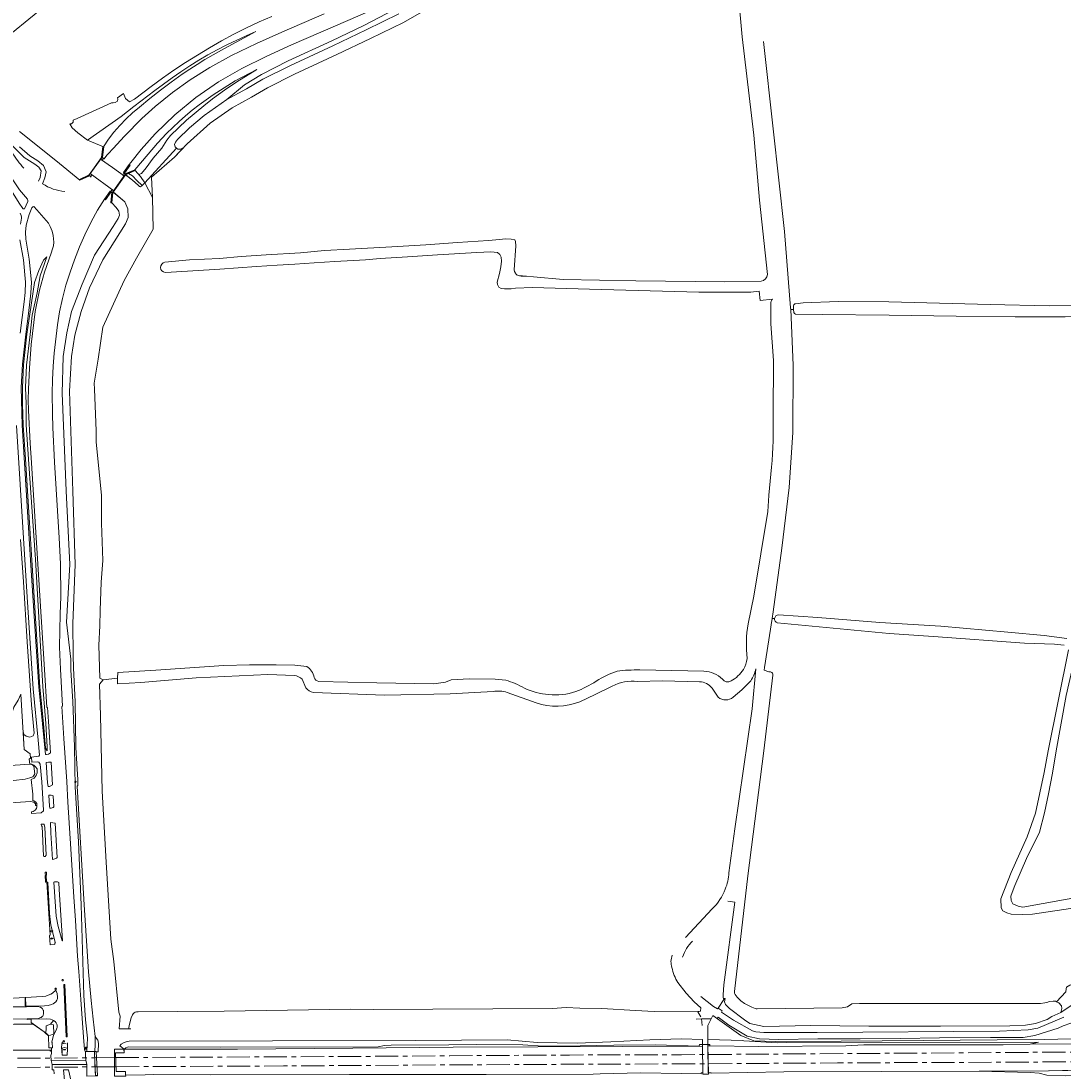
# Model space of a CAD drawing. Header units: metres. Extents: x 209813 to 223847, y 571801 to 587119.
# Tile 574 of 656: x 216730 to 217179, y 585862 to 586315. Entities that reach past the tile are written whole.
import ezdxf
from ezdxf.enums import TextEntityAlignment as Align

# ---------------------------------------------------------------- set-up
doc = ezdxf.new("R2010")
doc.units = ezdxf.units.M
doc.linetypes.add('AM-AS', pattern=[16, 10, -2, 2, -2])
doc.linetypes.add('IE-TERREINAFSCHEIDING', pattern=[10, 8, -2])
for name, color, linetype, lineweight in [('B-RO-AM-AS_SPOOR-G', 8, 'AM-AS', 0), ('B-RO-BV-LEUNING-G', 8, 'BV-LEUNING', 0), ('B-RO-GK-BESCHOEIING-G', 8, 'GK-BESCHOEIING', 0), ('B-RO-GK-BESCHOEIING_DAMWAND-G', 8, 'GK-BESCHOEIING', 0), ('B-RO-GR-BEPLANTING_CULTUUR_BOSPLANTSOEN-GV', 8, 'Continuous', 0), ('B-RO-GR-BEPLANTING_CULTUUR_HEESTERS-GV', 8, 'Continuous', 0), ('B-RO-GR-BEPLANTING_CULTUUR_VASTE PLANTENVAK-GV', 8, 'Continuous', 0), ('B-RO-GR-GRAS-GV', 8, 'Continuous', 0), ('B-RO-GW-TALUD_KRUIN-G', 8, 'Continuous', 0), ('B-RO-IE-MEUBILAIR_WEGMEUBILAIR-S', 8, 'Continuous', 0), ('B-RO-IE-TERREINAFSCHEIDING-G', 8, 'IE-TERREINAFSCHEIDING', 0), ('B-RO-KL-BRANDSTOF_LOCATIEPAAL-S', 8, 'Continuous', 0), ('B-RO-KL-WATER_BRANDLEIDING_PUT-S', 8, 'Continuous', 0), ('B-RO-KL-WATER_PUT-S', 8, 'Continuous', 0), ('B-RO-KW-KUNSTWERK_DEK-GV', 8, 'Continuous', 0), ('B-RO-KW-KUNSTWERK_DUIKER-GV', 8, 'Continuous', 0), ('B-RO-KW-KUNSTWERK_LANDHOOFD-GV', 8, 'Continuous', 0), ('B-RO-OG-TERREIN_CULTUURSCHEIDING-GV', 8, 'Continuous', 0), ('B-RO-OG-WEG-GV', 8, 'Continuous', 0), ('B-RO-VH-VERHARDING_HALFVERHARDING-GV', 8, 'Continuous', 0), ('B-RO-VH-VERHARDING_OPEN-GV', 8, 'Continuous', 0), ('B-RO-VH-VERHARDING_STRAATBAKSTEEN-GV', 8, 'Continuous', 0), ('B-RO-VH-VERHARDING_TEGEL-GV', 8, 'Continuous', 0), ('B-RO-VW-VERKEERSTEKEN_BORD-S', 8, 'Continuous', 0), ('B-RO-VW-VRI-S', 8, 'Continuous', 0)]:
    doc.layers.add(name, color=color, linetype=linetype, lineweight=lineweight)
doc.styles.add('NLCS-ISO', font='txt')
doc.styles.add('NLCS-ISO-ANNOTATIVE-T18', font='txt', dxfattribs={"height": 1.8})
doc.linetypes.add('BV-LEUNING', pattern='A,1,[69,NLCS.shx,S=0.2,R=0,X=0,Y=0],1', length=2)
doc.linetypes.add('GK-BESCHOEIING', pattern='A,30,-5,[1,NLCS.shx,S=1,R=0,X=0,Y=0],-5', length=40)

# ---------------------------------------------------------------- blocks, each defined once
blk = doc.blocks.new('SIE-WATER_VERKLIKKER_TRANSPORTLEIDING-SO')
at = {"color": 0, "linetype": 'ByBlock', "lineweight": 18}
blk.add_circle((0, 0), 1.5, dxfattribs=at)
at = {"color": 0, "linetype": 'ByBlock', "lineweight": 18, "style": 'NLCS-ISO'}
blk.add_text('vt', height=1.5, dxfattribs=at).set_placement((0, 0), align=Align.MIDDLE_CENTER)
blk = doc.blocks.new('SAL-VERWIJZING_SYMBOOL-SO')
at = {"color": 0, "linetype": 'ByBlock', "lineweight": -2}
blk.add_circle((0, 0), 0.9, dxfattribs=at)
at = {"color": 0, "linetype": 'ByBlock', "lineweight": -2, "style": 'NLCS-ISO-ANNOTATIVE-T18'}
blk.add_attdef('SYMBOOL', (2.5, -2.5), '', height=1.8, dxfattribs=at)
blk = doc.blocks.new('SKL-VRI_PAAL-SO')
at = {"lineweight": 18}
blk.add_circle((0, 0), 1.59, dxfattribs=at)
at = {"lineweight": 18, "style": 'NLCS-ISO'}
blk.add_text('vri', height=1.8, dxfattribs=at).set_placement((-0.1, 0.1), align=Align.MIDDLE_CENTER)
blk = doc.blocks.new('SKL-WATER_WATERLEIDINGPUT-SO')
at = {"color": 0, "linetype": 'ByBlock', "lineweight": 18}
blk.add_ellipse((0, 0), major_axis=(2.5, 0), ratio=0.54, dxfattribs=at)
at = {"color": 0, "linetype": 'ByBlock', "lineweight": 18, "style": 'NLCS-ISO'}
blk.add_text('wl', height=1.5, dxfattribs=at).set_placement((0, 0), align=Align.MIDDLE_CENTER)
blk = doc.blocks.new('SKL-WATER_BRANDKRAAN_BRANDPUT-SO')
at = {"color": 0, "linetype": 'ByBlock', "lineweight": 18}
blk.add_ellipse((0, 0), major_axis=(2.5, 0), ratio=0.54, dxfattribs=at)
at = {"color": 0, "linetype": 'ByBlock', "lineweight": 18, "style": 'NLCS-ISO'}
blk.add_text('bk', height=1.5, dxfattribs=at).set_placement((0.2, 0), align=Align.MIDDLE_CENTER)
blk = doc.blocks.new('SIE-WEG_SLAGBOOM-SO')
at = {"linetype": 'ByBlock', "lineweight": 18}
h = blk.add_hatch(color=0, dxfattribs=at)
h.dxf.hatch_style = 1
h.paths.add_polyline_path([(0, 0.5), (-1, 0.5), (-2, -0.5), (-1, -0.5)])
h.paths.add_polyline_path([(2, 0.5), (1, 0.5), (0, -0.5), (1, -0.5)])
at = {"color": 0, "linetype": 'ByBlock', "lineweight": 18}
blk.add_lwpolyline([(-2, 0.5), (2, 0.5), (2, -0.5), (-2, -0.5)], close=True, dxfattribs=at)
for points in [[(-2, -0.5), (-1, 0.5)], [(-1, -0.5), (0, 0.5)], [(0, -0.5), (1, 0.5)], [(1, -0.5), (2, 0.5)]]:
    blk.add_lwpolyline(points, dxfattribs=at)

msp = doc.modelspace()

# ---------------------------------------------------------------- linework, layer by layer
at = {"layer": 'B-RO-AM-AS_SPOOR-G', "flags": 128}
for points in [[(216770.376, 585867.537), (216883.604, 585868.106), (216914.657, 585868.374), (216966.35, 585868.653), (217014.634, 585868.812), (217317.912, 585870.838), (217516.209, 585871.815), (217569.549, 585872.158), (217642.236, 585872.443), (217772.55, 585873.27), (217896.015, 585873.684), (217953.999, 585874.044), (217996.324, 585874.191), (218110.415, 585875.066), (218143.556, 585875.109), (218203.928, 585875.474), (218245.616, 585875.04)], [(216770.527, 585863.604), (216842.934, 585863.961), (216948.448, 585864.603), (217014.742, 585864.824), (217082.013, 585865.258), (217163.018, 585865.61), (217367.238, 585866.848), (217615.018, 585868.159), (217716.5, 585868.871), (217812.514, 585869.356), (217852.87, 585869.406), (218086.482, 585870.648), (218127.044, 585870.905), (218177.166, 585871.412), (218211.158, 585872.052), (218245.712, 585873.254)], [(213304.048, 585848.332), (213310.981, 585848.37), (213413.081, 585849.117), (213518.575, 585849.635), (213615.021, 585850.01), (213740.279, 585850.819), (213960.079, 585851.998), (214010.98, 585852.193), (214210.941, 585853.522), (214414.327, 585854.443), (214610.856, 585855.734), (214697.236, 585856.125), (214772.532, 585856.619), (214926.514, 585857.284), (215011.75, 585857.888), (215397.634, 585860.164), (215803.555, 585862.346), (215902.476, 585862.758), (216119.608, 585864.071), (216159.519, 585864.182), (216286.886, 585865.197), (216687.331, 585867.023), (216761.329, 585867.481)], [(216761.329, 585867.481), (216770.376, 585867.537)], [(213304.075, 585844.307), (213638.605, 585846.143), (213757.034, 585846.925), (213903.907, 585847.779), (213965.765, 585848.014), (214124.022, 585848.893), (214171.521, 585849.069), (214280.756, 585849.714), (214367.487, 585850.116), (214425.824, 585850.6), (214610.37, 585851.597), (214750.18, 585852.482), (215093.525, 585854.385), (215214.408, 585854.901), (215322.886, 585855.505), (215600.987, 585857.132), (216166.326, 585860.25), (216250.869, 585860.882), (216575.959, 585862.509), (216649.075, 585862.766), (216761.488, 585863.541)], [(216761.488, 585863.541), (216770.527, 585863.604)]]:
    msp.add_lwpolyline(points, dxfattribs=at)
at = {"layer": 'B-RO-BV-LEUNING-G', "flags": 128}
for points in [[(216754.943, 586246.483), (216758.798, 586248.172), (216764.566, 586256.185), (216765.007, 586260.385)], [(216778.595, 586250.483), (216774.707, 586248.869), (216769.218, 586241.149), (216768.978, 586240.848), (216768.527, 586236.669)]]:
    msp.add_lwpolyline(points, dxfattribs=at)
at = {"layer": 'B-RO-GK-BESCHOEIING-G', "flags": 128}
for points in [[(217021.707, 585887.259), (217022.817, 585887.615)], [(217022.953, 585885.198), (217021.707, 585887.259)]]:
    msp.add_lwpolyline(points, dxfattribs=at)
at = {"layer": 'B-RO-GK-BESCHOEIING_DAMWAND-G', "flags": 128}
for points in [[(216780.646, 586243.436), (216780.12, 586244.057), (216777.752, 586246.273), (216774.643, 586248.517)], [(216769.283, 586241.116), (216774.334, 586236.895), (216775.712, 586233.855), (216775.777, 586230.042), (216774.679, 586227.353), (216764.824, 586211.795), (216759.134, 586199.716), (216755.501, 586189.557), (216752.845, 586179.332), (216751.416, 586170.053), (216750.447, 586155.112), (216751.904, 586111.991), (216752.939, 586080.297), (216751.909, 586054.927), (216752.099, 586041.119)], [(216761.428, 585870.248), (216761.632, 585873.271)], [(216762.551, 585875.172), (216762.71, 585875.236), (216763.008, 585873.656), (216762.884, 585870.102), (216762.005, 585870.084)]]:
    msp.add_lwpolyline(points, dxfattribs=at)
at = {"layer": 'B-RO-GR-BEPLANTING_CULTUUR_BOSPLANTSOEN-GV', "flags": 128}
for points in [[(216720.602, 586008.289), (216719.303, 586005.978), (216718.666, 586003.037), (216718.617, 585999.753), (216720.087, 585994.949), (216720.741, 585993.319), (216733.316, 585994.156), (216733.063, 585996.301), (216733.609, 585996.725), (216733.582, 585998.688), (216730.984, 586000.51), (216729.499, 586024.438), (216728.271, 586021.837), (216726.526, 586018.796), (216725.709, 586016.606), (216723.585, 586012.454)], [(216662.803, 585883.497), (216662.831, 585881.671), (216734.875, 585882.033)], [(216734.875, 585882.033), (216733.98, 585882.68), (216733.922, 585884.105), (216732.227, 585884.036), (216732.218, 585884.261), (216663.299, 585884.005)]]:
    msp.add_lwpolyline(points, dxfattribs=at)
msp.add_lwpolyline([(216742.221, 585882.042), (216740.444, 585881.23), (216740.443, 585879.352), (216740.178, 585878.353), (216741.518, 585876.922), (216743.741, 585877.777), (216743.532, 585881.662)], close=True, dxfattribs=at)
at = {"layer": 'B-RO-GR-BEPLANTING_CULTUUR_HEESTERS-GV', "flags": 128}
for points in [[(216744.662, 585896.688), (216743.109, 585895.347), (216742.471, 585894.954), (216741.218, 585894.43), (216740.229, 585894.112), (216738.635, 585893.89), (216731.54, 585893.523), (216731.612, 585890.022)], [(216731.913, 585889.712), (216739.705, 585889.851), (216741.237, 585890.103), (216742.708, 585890.494), (216743.413, 585890.795), (216744.053, 585891.17), (216744.617, 585891.667), (216745.013, 585892.272), (216745.268, 585892.976), (216745.317, 585893.679), (216745.139, 585895.193), (216744.662, 585896.688)]]:
    msp.add_lwpolyline(points, dxfattribs=at)
at = {"layer": 'B-RO-GR-BEPLANTING_CULTUUR_HEESTERS-GV'}
msp.add_lwpolyline([(216731.612, 585890.022, 0.3911497), (216731.913, 585889.712)], format="xyb", dxfattribs=at)
at = {"layer": 'B-RO-GR-BEPLANTING_CULTUUR_VASTE PLANTENVAK-GV', "flags": 128}
msp.add_lwpolyline([(216740.178, 585878.353), (216740.03, 585878.214), (216741.41, 585876.943), (216741.552, 585871.831), (216743.102, 585871.726), (216743.047, 585874.123), (216742.826, 585874.166), (216743.256, 585876.081), (216743.579, 585877.108), (216744.837, 585879.792), (216745.022, 585880.193), (216745.103, 585880.483), (216745.179, 585881.244), (216745.139, 585881.582), (216745.071, 585881.937), (216744.758, 585882.603), (216744.28, 585883.159), (216743.647, 585883.534), (216742.221, 585882.042), (216743.532, 585881.662), (216743.741, 585877.777), (216741.518, 585876.922)], close=True, dxfattribs=at)
at = {"layer": 'B-RO-GR-GRAS-GV', "flags": 128}
for points in [[(217051.801, 586205.538), (217048.26, 586237.644), (217045.878, 586265.655), (217040.88, 586308.062), (217037.312, 586347.43), (217036.242, 586362.114), (217034.958, 586364.306), (217034.871, 586368.705)], [(216912.255, 586324.451), (216894.687, 586314.278), (216880.408, 586307.297), (216865.912, 586300.376), (216847.636, 586291.886), (216835.917, 586286.088), (216829.009, 586281.959), (216820.644, 586277.358), (216811.188, 586270.746), (216801.236, 586261.834), (216795.762, 586256.084), (216785.945, 586247.467), (216786.339, 586238.79), (216786.541, 586225.044), (216779.462, 586212.557), (216774.134, 586202.94), (216764.845, 586182.71), (216762.855, 586168.902), (216761.145, 586158.644)], [(217050.048, 586306.015), (217054.191, 586268.419), (217059.151, 586224.102), (217061.751, 586191.181), (217061.791, 586190.331), (217063.062, 586190.424), (217062.996, 586192.156)], [(216791.658, 586210.768), (216802.23, 586211.769), (216815.228, 586212.439), (216824.589, 586213.221), (216835.382, 586213.916), (216850.222, 586214.846), (216860.612, 586215.788), (216871.305, 586216.432), (216889.644, 586217.443), (216904.347, 586218.334), (216917.939, 586219.255), (216931.28, 586220.224), (216934.453, 586220.414), (216938.794, 586220.83), (216941.202, 586220.752), (216942.777, 586220.414), (216943.027, 586219.741), (216943.144, 586217.896), (216942.458, 586207.451)], [(217053.864, 586194.797), (217048.65, 586194.287), (217048.229, 586198.285), (217044.623, 586197.931), (217022.081, 586197.858), (216974.894, 586199.146), (216950.345, 586199.852), (216943.068, 586199.613), (216941.204, 586199.379), (216938.315, 586199.333), (216936.872, 586199.433), (216935.829, 586200.099), (216935.197, 586201.165), (216935.108, 586202.153), (216936.158, 586205.887), (216936.721, 586208.84), (216936.901, 586211.293), (216936.843, 586212.925), (216936.241, 586214.13), (216935.192, 586214.966), (216932.424, 586215.331), (216926.377, 586214.977), (216909.336, 586213.975), (216896.331, 586213.099), (216884.589, 586212.345), (216878.294, 586211.89), (216865.003, 586211.073), (216856.109, 586210.545), (216847.815, 586210.022), (216840.07, 586209.554), (216831.226, 586208.976), (216815.358, 586207.831), (216794.447, 586206.525), (216791.847, 586206.399)], [(216942.848, 586206.197), (216943.245, 586205.672), (216943.741, 586205.24)], [(216945.388, 586204.778), (216947.717, 586204.76), (216950.793, 586204.55), (216963.633, 586203.315), (216994.96, 586202.826), (217033.32, 586202.399), (217049.013, 586202.647)], [(217054.204, 586144.954), (217054.305, 586168.346), (217053.249, 586184.26), (217053.235, 586193.569)], [(217063.933, 586192.904), (217067.132, 586193.244), (217082.245, 586193.866), (217104.138, 586193.673), (217147.878, 586192.568), (217173.358, 586191.999), (217203.234, 586192.114), (217218.116, 586191.669)], [(217061.791, 586190.331), (217062.923, 586166.314), (217062.696, 586137.321), (217061.115, 586113.578), (217057.993, 586087.398), (217054.18, 586059.936), (217053.742, 586057.089)], [(217063.111, 586189.146), (217063.062, 586190.424)], [(217218.791, 586187.992), (217212.223, 586187.521), (217200.574, 586187.317), (217180.238, 586187.182), (217158.656, 586187.286), (217133.258, 586187.584), (217104.231, 586187.976), (217075.351, 586188.161), (217063.844, 586188.425)], [(216761.145, 586158.644), (216761.214, 586156.011), (216762.005, 586138.042), (216762.067, 586133.233), (216764.316, 586110.082), (216764.369, 586098.163), (216764.845, 586082.036), (216764.182, 586072.65), (216763.681, 586060.528), (216763.616, 586053.913), (216763.093, 586045.579), (216763.588, 586031.276), (216765.029, 586030.628)], [(217052.393, 586110.261), (217053.49, 586122.405)], [(217201.166, 586113.177), (217196.648, 586092.708), (217191.986, 586071.982), (217187.274, 586052.721), (217180.711, 586023.813), (217176.414, 586000), (217174.788, 585990.258), (217173.078, 585981.312), (217171.31, 585973.225), (217169.194, 585964.868), (217163.559, 585953.461), (217158.586, 585941.888), (217157.335, 585938.808), (217156.855, 585937.149), (217156.884, 585935.299), (217157.697, 585933.969), (217159.916, 585932.924), (217162.036, 585932.539), (217189.882, 585937.466), (217191.485, 585937.733), (217192.791, 585937.313), (217193.76, 585935.875), (217194.62, 585931.55), (217196.895, 585898.268)], [(217043.385, 586054.798), (217045.887, 586066.63), (217051.952, 586103.249), (217052.381, 586110.079)], [(217054.817, 586056.985), (217053.742, 586057.089), (217050.496, 586035.952), (217050.337, 586034.744), (217052.329, 586033.966)], [(217056.499, 586058.586), (217073.496, 586057.498), (217100.278, 586055.346), (217126.662, 586053.791), (217155.46, 586051.096), (217171.144, 586049.719), (217181.044, 586048.436)], [(217179.818, 586045.523), (217175.59, 586046.003), (217162.639, 586046.444), (217123.424, 586049.244), (217104.259, 586050.55), (217055.977, 586055.191)], [(217172.892, 586000), (217181.753, 586043.584)], [(216771.284, 586031.292), (216771.315, 586033.698), (216787.815, 586034.783), (216817.05, 586036.772), (216828.216, 586037.087), (216839.671, 586037.063), (216847.817, 586036.89), (216852.894, 586036.391)], [(216996.646, 586034.844), (217024.343, 586034.277)], [(217035.156, 585947.31), (217037.693, 585966.242), (217045.139, 586018.019), (217046.745, 586035.314)], [(216847.629, 586032.388), (216836.097, 586032.924), (216805.164, 586031.49), (216781.292, 586029.446), (216771.251, 586028.806), (216771.284, 586031.292), (216765.029, 586030.628), (216763.393, 586028.77)], [(216852.525, 586027.148), (216850.857, 586030.837)], [(216858.049, 586029.87), (216883.179, 586029.244), (216907.757, 586028.833), (216912.739, 586029.573), (216915.298, 586030.512), (216922.996, 586030.982), (216934.294, 586030.896), (216938.773, 586030.421)], [(217022.462, 586029.766), (217006.413, 586030.173), (216995.709, 586029.88)], [(217044.561, 586030.159), (217040.692, 586026.221), (217036.988, 586023.032)], [(217054.146, 586032.534), (217050.202, 586000), (217043.264, 585945.968), (217037.492, 585896.133)], [(216763.393, 586028.77), (216763.856, 586015.144), (216764.586, 585982.497), (216766.303, 585951.842), (216768.307, 585918.62), (216769.591, 585908.991), (216771.859, 585887.218), (216772.391, 585885.37), (216772.002, 585880.025), (216776.237, 585879.966)], [(216933.319, 586025.593), (216914.837, 586024.559), (216886.452, 586024.026), (216855.872, 586025.168)], [(216984.703, 586027.89), (216977.386, 586024.296), (216970.783, 586021.139)], [(217030.472, 586023.033), (217027.854, 586026.971)], [(216951.899, 586020.631), (216939.402, 586025.173)], [(217193.221, 585901.697), (217190.975, 585930.921), (217188.572, 585932.469), (217186.436, 585932.48), (217166.093, 585929.387), (217161.888, 585929.322), (217156.975, 585929.421), (217155.072, 585930.052), (217153.341, 585930.862), (217152.638, 585932.172), (217152.556, 585936.047), (217156.98, 585947.479), (217163.854, 585962.781), (217167.438, 585972.988), (217171.127, 585990.575), (217172.892, 586000)], [(216718.318, 585977.066), (216733.663, 585978.045), (216734.968, 585977.794), (216735.218, 585977.609), (216735.806, 585977.021), (216735.883, 585976.284), (216736.422, 585976.338), (216736.356, 585977.24), (216735.82, 585977.971), (216735.034, 585978.396), (216734.649, 585978.397), (216734.663, 585981.232), (216733.896, 585987.509), (216735.245, 585988.154), (216736.09, 585989.288), (216736.538, 585990.4), (216736.477, 585992.163), (216735.871, 585993.098), (216735.129, 585993.77), (216734.169, 585994.215), (216733.316, 585994.156), (216734.145, 585994.023), (216734.563, 585993.924), (216735.061, 585993.334), (216735.462, 585989.937), (216735.134, 585989.24), (216734.659, 585988.734), (216733.345, 585988.211), (216731.359, 585987.734), (216665.784, 585980.228)], [(217030.509, 585888.943), (217032.938, 585892.597), (217032.704, 585893.457), (217032.594, 585894.667), (217032.95, 585898.886), (217037.677, 585934.634), (217034.699, 585935.104)], [(217016.312, 585919.326), (217027.957, 585931.811)], [(216779.432, 585887.321), (216780.07, 585887.352), (216796.967, 585887.419), (216817.225, 585887.608), (216871.869, 585888.395), (216881.553, 585888.3), (216958.998, 585888.681), (216964.857, 585889.154), (216970.721, 585888.861), (216980.205, 585888.742), (216994.824, 585887.888), (217002.908, 585887.51), (217022.817, 585887.615), (217022.949, 585889.07), (217020.111, 585891.631), (217016.634, 585895.382), (217013.139, 585899.89)], [(217047.256, 585888.54), (217083.974, 585889.075), (217086.247, 585889.497), (217088.226, 585890.717), (217091.456, 585890.932), (217169.677, 585890.93), (217171.428, 585891.171), (217172.305, 585891.356), (217173.552, 585891.79), (217175.036, 585891.901), (217176.091, 585891.848), (217176.471, 585891.656), (217180.605, 585895.867), (217180.645, 585897.206), (217180.83, 585897.919), (217182.226, 585898.88), (217183.561, 585899.191), (217191.319, 585899.546)], [(217022.988, 585893.945), (217028.525, 585889.606), (217030.128, 585888.53), (217030.509, 585888.943)], [(217037.842, 585894.754), (217038.619, 585893.646), (217040.255, 585892.01), (217041.853, 585890.882), (217045.055, 585889.267), (217046.47, 585888.689)], [(217178.436, 585887.044), (217174.539, 585885.311), (217172.489, 585884.007), (217167.467, 585882.222), (217163.203, 585881.555), (217156.374, 585881.22), (217126.464, 585881.049), (217095.513, 585881.162), (217070.417, 585881.405), (217050.147, 585880.956), (217044.113, 585882.305), (217041.865, 585883.778), (217035.318, 585888.809), (217033.675, 585890.436), (217033.222, 585891.548), (217033.446, 585893.097), (217033.27, 585893.097), (217032.938, 585892.597)], [(217176.471, 585891.656), (217177.529, 585891.122), (217178.632, 585889.876), (217178.859, 585888.687), (217178.436, 585887.044), (217185.411, 585891.798), (217191.542, 585892.533), (217197.114, 585891.191), (217205.463, 585887.131), (217207.245, 585891.1)], [(216776.076, 585880.563), (216776.349, 585882.038), (216777.09, 585884.671), (216777.652, 585886.022)], [(217165.203, 585873.405), (217186.174, 585873.421), (217189.316, 585873.456), (217189.31, 585874.106), (217188.514, 585874.104), (217188.393, 585875.86), (217171.431, 585875.39), (217150.862, 585875.161), (217119.018, 585874.977), (217083.596, 585874.581), (217060.108, 585874.421), (217045.917, 585874.856), (217040.225, 585877.02), (217028.113, 585885.658), (217025.957, 585881.347), (217026.037, 585875.362)], [(217188.393, 585875.86), (217188.84, 585875.877), (217188.639, 585879.003), (217187.972, 585880.446), (217187.283, 585881.384), (217186.452, 585881.875), (217185.003, 585882.212), (217182.685, 585882.339), (217179.33, 585881.203), (217177.219, 585880.271), (217167.118, 585877.028), (217162.119, 585876.261), (217148.067, 585876.234), (217126.046, 585876.011), (217109.127, 585875.735), (217091.737, 585875.596), (217073.509, 585875.641), (217056.69, 585875.412), (217048.295, 585875.685), (217042.97, 585876.868), (217035.075, 585881.515), (217030.484, 585884.992), (217030.028, 585884.292)], [(217030.509, 585888.943), (217032.281, 585887.748), (217031.913, 585887.185), (217037.033, 585883.76), (217045.268, 585879.115), (217046.797, 585878.694), (217050.226, 585878.446), (217073.199, 585878.417), (217151.955, 585878.929), (217164.282, 585879.534), (217168.415, 585880.254), (217179.669, 585884.941)], [(216674.118, 585873.776), (216703.556, 585874.186), (216704.108, 585874.059), (216704.631, 585873.588), (216704.82, 585873.021), (216704.602, 585872.593), (216704.269, 585872.001), (216704.289, 585870.712), (216742.786, 585870.719), (216742.792, 585871.747), (216741.552, 585871.831), (216741.41, 585876.943), (216739.542, 585878.663), (216734.875, 585882.033), (216726.462, 585881.992), (216718.504, 585881.389), (216673.913, 585881.615), (216674.08, 585875.214), (216675.168, 585875.216), (216675.152, 585880.238), (216685.294, 585880.252), (216685.379, 585874.513), (216674.102, 585874.39)], [(216954.936, 585872.499), (216963.575, 585872.48), (216985.502, 585872.88), (217003.395, 585873.063), (217022.352, 585872.554), (217022.359, 585873.197), (217023.711, 585873.205), (217023.682, 585875.413), (217014.621, 585875.609), (217001.031, 585875.18), (216984.186, 585874.31), (216969.641, 585873.785), (216952.312, 585874.134), (216939.413, 585875.162), (216900.017, 585874.874), (216776.297, 585874.621), (216775.435, 585874.543), (216774.064, 585874.1), (216772.867, 585873.299), (216772.27, 585872.669), (216774.032, 585871.157)], [(216954.936, 585872.499), (216946.21, 585873.023), (216926.182, 585873.217), (216914.297, 585873.008), (216889.268, 585872.882), (216886.448, 585872.736), (216883.753, 585872.223), (216815.839, 585872.108), (216775.955, 585872.179), (216775.468, 585872.053), (216774.81, 585871.757), (216774.032, 585871.157), (216822.939, 585871.245), (216872.81, 585871.609), (216916.123, 585872.047), (216989.238, 585872.301), (217022.352, 585872.554)]]:
    msp.add_lwpolyline(points, dxfattribs=at)
at = {"layer": 'B-RO-GR-GRAS-GV'}
for points in [[(216791.847, 586206.399, -0.8988044), (216791.658, 586210.768)], [(216942.458, 586207.451, 0.4834629), (216945.936, 586205.004)], [(217049.013, 586202.647, 0.3639839), (217051.801, 586205.538)], [(217053.235, 586193.569, -0.1368067), (217053.864, 586194.797)], [(217062.996, 586192.156, -0.2297784), (217063.933, 586192.904)], [(217063.844, 586188.425, -0.2448873), (217063.111, 586189.146)], [(217053.49, 586122.405, 0.0290095), (217054.204, 586144.954)], [(217052.381, 586110.079, -0.0204512), (217052.393, 586110.261)], [(217043.002, 586039.72, -0.0694379), (217043.385, 586054.798)], [(217041.355, 586035.084, 0.1018889), (217043.002, 586039.72)], [(216852.894, 586036.391, -0.2083141), (216856.09, 586031.577)], [(216977.836, 586029.986, -0.0620757), (216986.894, 586034.356)], [(216986.894, 586034.356, -0.0313612), (216996.646, 586034.844)], [(217036.025, 586030.103, 0.1362408), (217041.355, 586035.084)], [(217046.745, 586035.314, -0.0936961), (217044.561, 586030.159)], [(216850.857, 586030.837, 0.1866138), (216847.629, 586032.388)], [(216856.09, 586031.577, 0.2689621), (216858.049, 586029.87)], [(216938.773, 586030.421, -0.0673637), (216946.835, 586026.97)], [(216969.036, 586025.472, 0.0416905), (216977.836, 586029.986)], [(216995.709, 586029.88, 0.140012), (216984.703, 586027.89)], [(217024.343, 586034.277, -0.192931), (217032.295, 586030.898)], [(217032.295, 586030.898, 0.3856433), (217036.025, 586030.103)], [(217052.329, 586033.966, -0.555452), (217054.146, 586032.534)], [(216855.872, 586025.168, -0.2396905), (216852.525, 586027.148)], [(216939.402, 586025.173, 0.1094292), (216933.319, 586025.593)], [(216946.835, 586026.97, 0.0930782), (216957.312, 586024.236)], [(216957.312, 586024.236, 0.1040901), (216969.036, 586025.472)], [(217027.854, 586026.971, 0.2412649), (217022.462, 586029.766)], [(216970.783, 586021.139, -0.1800502), (216951.899, 586020.631)], [(217036.988, 586023.032, -0.3558932), (217030.472, 586023.033)], [(217033.532, 585940.279, 0.0846015), (217035.156, 585947.31)], [(217027.957, 585931.811, 0.1200713), (217033.532, 585940.279)], [(217019.432, 585917.867, 0.1097889), (217015.091, 585910.94)], [(217010.495, 585906.425, -0.1695359), (217010.653, 585911.734)], [(217013.139, 585899.89, -0.0830793), (217010.495, 585906.425)], [(217037.492, 585896.133, 0.1873547), (217037.842, 585894.754)], [(216777.652, 585886.022, -0.2054928), (216779.432, 585887.321)], [(217046.47, 585888.689, 0.1081161), (217047.256, 585888.54)], [(216776.237, 585879.966, -0.0851098), (216776.076, 585880.563)]]:
    msp.add_lwpolyline(points, format="xyb", dxfattribs=at)
at = {"layer": 'B-RO-GR-GRAS-GV', "flags": 128}
for points in [[(217026.824, 585872.561), (217048.075, 585872.379), (217085.532, 585872.636), (217093.341, 585873.015), (217153.571, 585873.113), (217165.203, 585873.405), (217168.738, 585874.194), (217056.074, 585873.935), (217041.499, 585874.748), (217041.136, 585874.905), (217026.037, 585875.362), (217026.066, 585873.218), (217026.815, 585873.222)], [(217143.107, 585861.74), (217165.123, 585861.192), (217168.996, 585860.904), (217172.279, 585859.908), (217180.281, 585859.658), (217188.967, 585860.053), (217188.904, 585861.7), (217189.423, 585861.692), (217189.418, 585862.2), (217181.454, 585861.981), (217173.084, 585861.795)]]:
    msp.add_lwpolyline(points, close=True, dxfattribs=at)
at = {"layer": 'B-RO-GR-GRAS-GV'}
msp.add_arc((217056.56, 586056.838), 1.749, 91.9863, 252.10143, dxfattribs=at)
at = {"layer": 'B-RO-GW-TALUD_KRUIN-G', "flags": 128}
for points in [[(216986.884, 586428.118), (216980.229, 586413.806), (216975.255, 586401.421), (216969.417, 586390.228), (216965.677, 586383.558), (216959.305, 586374.518), (216948.656, 586361.404), (216941.133, 586353.659), (216931.39, 586344.982), (216924.568, 586339.808), (216916.455, 586334.24), (216909.745, 586329.912), (216877.522, 586312.948), (216863.657, 586306.283), (216844.944, 586297.643), (216833.398, 586291.816), (216825.98, 586287.283), (216818.467, 586280.96)], [(216765.188, 586260.523), (216767.258, 586263.857), (216769.569, 586266.965), (216772.158, 586269.857), (216774.899, 586272.604), (216777.747, 586275.237), (216780.678, 586277.777), (216785.18, 586281.461), (216789.771, 586285.029), (216794.434, 586288.505), (216799.163, 586291.894), (216802.365, 586294.08), (216805.617, 586296.189), (216808.923, 586298.212), (216817.327, 586303.045), (216830.943, 586310.31)], [(216831.398, 586294.006), (216822.026, 586289.005), (216815.639, 586285.093), (216812.506, 586283.041), (216809.432, 586280.9), (216806.42, 586278.67), (216803.472, 586276.356), (216800.589, 586273.96), (216797.775, 586271.486), (216795.034, 586268.932), (216792.378, 586266.292), (216788.523, 586262.206), (216784.378, 586257.365), (216778.74, 586250.723), (216778.869, 586250.313)], [(216782.95, 586245.117), (216781.129, 586247.85), (216778.869, 586250.313)], [(216768.73, 586236.429), (216770.662, 586234.337), (216771.76, 586232.883), (216772.095, 586231.129), (216771.533, 586229.656), (216769.407, 586226.256), (216761.301, 586213.882), (216756.03, 586201.309), (216751.303, 586189.484), (216749.291, 586180.272), (216747.798, 586170.064), (216747.263, 586154.281), (216749.003, 586112.204), (216750.573, 586080.407), (216749.261, 586055.41), (216751.119, 586039.441), (216751.072, 586034.778), (216751.969, 586021.222), (216752.688, 586001.645), (216752.96, 585984.414), (216754.308, 585960.726), (216755.515, 585933.436), (216756.651, 585894.419), (216757.392, 585883.91), (216758.265, 585875.901), (216757.944, 585870.204)], [(216740.804, 585999.927), (216740.92, 586001.59), (216740.329, 586011.696), (216739.031, 586027.63), (216735.762, 586082.447), (216732.851, 586125.805), (216731.782, 586140.634), (216731.727, 586149.635), (216731.509, 586156.766), (216731.99, 586166.379), (216733.474, 586179.585), (216734.316, 586187.937), (216736.477, 586197.63), (216737.769, 586204.877), (216740.677, 586213.144)], [(216774.032, 585871.157), (216774.81, 585871.757), (216775.468, 585872.053), (216775.955, 585872.179), (216815.839, 585872.108), (216883.753, 585872.223), (216886.448, 585872.736), (216889.268, 585872.882), (216914.297, 585873.008), (216926.182, 585873.217), (216946.21, 585873.023), (216954.936, 585872.499), (216963.575, 585872.48), (216985.502, 585872.88), (217003.395, 585873.063), (217022.352, 585872.554)], [(217026.824, 585872.561), (217048.075, 585872.379), (217085.532, 585872.636), (217093.341, 585873.015), (217153.571, 585873.113), (217165.203, 585873.405), (217168.738, 585874.194)]]:
    msp.add_lwpolyline(points, dxfattribs=at)
at = {"layer": 'B-RO-IE-TERREINAFSCHEIDING-G', "flags": 128}
for points in [[(217023.297, 585884.213), (217021.047, 585884.194)], [(217027.407, 585884.247), (217023.297, 585884.213)], [(217023.601, 585881.4), (217023.297, 585884.213)], [(217027.407, 585884.247), (217025.957, 585881.347)], [(216777.019, 585879.955), (216772.002, 585880.025)], [(216749.382, 585871.662), (216748.287, 585871.963), (216747.34, 585871.554), (216747.4, 585869.678)], [(217181.454, 585861.981), (217173.084, 585861.795)]]:
    msp.add_lwpolyline(points, dxfattribs=at)
at = {"layer": 'B-RO-KW-KUNSTWERK_DEK-GV', "flags": 128}
msp.add_lwpolyline([(216769.042, 586251.607), (216763.907, 586255.328), (216764.24, 586256.024), (216759.002, 586248.508), (216759.405, 586249.069), (216769.676, 586241.659), (216769.387, 586241.029), (216774.643, 586248.517), (216774.183, 586247.881)], close=True, dxfattribs=at)
at = {"layer": 'B-RO-KW-KUNSTWERK_DUIKER-GV', "flags": 128}
msp.add_lwpolyline([(217023.711, 585873.205), (217023.884, 585860.438), (217026.239, 585860.439), (217026.066, 585873.218)], close=True, dxfattribs=at)
msp.add_lwpolyline([(217023.711, 585873.205), (217023.884, 585860.438), (217026.239, 585860.439), (217026.066, 585873.218)], close=True, dxfattribs=at)
at = {"layer": 'B-RO-KW-KUNSTWERK_LANDHOOFD-GV', "flags": 128}
for points in [[(216765.183, 586255.599), (216764.731, 586255.937), (216764.784, 586256.101), (216765.244, 586260.521), (216764.946, 586260.534), (216764.498, 586256.15), (216763.907, 586255.328), (216764.618, 586254.813)], [(216778.869, 586250.313), (216778.845, 586250.449), (216774.795, 586248.727), (216774.752, 586248.438), (216774.882, 586248.617)], [(216768.73, 586236.429), (216769.165, 586240.723), (216769.283, 586241.116), (216769.034, 586240.773)], [(216761.235, 585870.246), (216761.569, 585861.52), (216761.682, 585859.812), (216762.616, 585859.814), (216762.004, 585870.087), (216761.931, 585870.212)], [(216769.896, 585871.162), (216769.896, 585859.594), (216774.784, 585859.594), (216774.714, 585860.044), (216774.621, 585861.538), (216770.603, 585861.615), (216770.299, 585869.548), (216774.121, 585869.58), (216774.01, 585871.176)]]:
    msp.add_lwpolyline(points, close=True, dxfattribs=at)
for points in [[(216764.946, 586260.534), (216764.367, 586256.2), (216764.351, 586255.946)], [(216758.785, 586248.207), (216754.794, 586246.439), (216754.921, 586246.18), (216759.112, 586248.01), (216759.528, 586247.736), (216760.117, 586248.555), (216759.405, 586249.069), (216759.002, 586248.508)], [(216758.785, 586248.207), (216758.893, 586248.588), (216758.697, 586248.316), (216754.794, 586246.439)], [(216778.845, 586250.449), (216778.74, 586250.723), (216774.414, 586248.949), (216774.017, 586249.203), (216773.448, 586248.414), (216774.183, 586247.881), (216774.643, 586248.517)], [(216769.283, 586241.116), (216769.676, 586241.659), (216768.956, 586242.178), (216768.327, 586241.305), (216768.715, 586240.896), (216768.316, 586236.473), (216768.596, 586236.451)]]:
    msp.add_lwpolyline(points, dxfattribs=at)
at = {"layer": 'B-RO-OG-TERREIN_CULTUURSCHEIDING-GV', "flags": 128}
msp.add_lwpolyline([(216799.558, 586260.14), (216798.426, 586259.589), (216797.219, 586259.633), (216796.652, 586260.067), (216782.95, 586245.117), (216786.339, 586238.79), (216785.945, 586247.467), (216795.762, 586256.084)], close=True, dxfattribs=at)
at = {"layer": 'B-RO-OG-WEG-GV', "flags": 128}
for points in [[(216722.01, 586306.701), (216736.847, 586318.777), (216743.887, 586321.068), (216742.672, 586325.112), (216760.536, 586330.833)], [(216909.745, 586329.912), (216877.522, 586312.948), (216863.657, 586306.283), (216844.944, 586297.643), (216833.398, 586291.816), (216825.98, 586287.283), (216818.467, 586280.96), (216826.917, 586285.607), (216833.903, 586289.783), (216845.818, 586295.678), (216864.12, 586304.18), (216878.579, 586311.083), (216892.708, 586317.991)], [(216884.547, 586321.09), (216865.282, 586312.761), (216846.304, 586304.607), (216835.445, 586299.629), (216824.876, 586294.381), (216814.763, 586288.588), (216805.006, 586281.897), (216795.934, 586274.436), (216787.449, 586266.22), (216781.364, 586259.466), (216776.945, 586253.811), (216776.318, 586252.907), (216776.719, 586252.608), (216774.072, 586249.279), (216774.414, 586248.949), (216778.74, 586250.723)], [(216837.89, 586316.841), (216832.335, 586314.466), (216826.86, 586311.906), (216821.463, 586309.181), (216816.144, 586306.313), (216810.9, 586303.311), (216805.729, 586300.187), (216800.627, 586296.95), (216795.594, 586293.608), (216790.63, 586290.164), (216785.735, 586286.624), (216778.497, 586281.174), (216776.326, 586280.052), (216774.694, 586281.402), (216773.74, 586283.609), (216771.238, 586281.678), (216771.416, 586281.088), (216771.192, 586280.354), (216770.234, 586279.658), (216769.359, 586279.505), (216768.588, 586279.638), (216753.872, 586272.823), (216752.087, 586272.11), (216752.066, 586271.293), (216751.407, 586270.555), (216750.651, 586270.513), (216751.696, 586268.721), (216754.124, 586266.56), (216758.274, 586263.513)], [(216765.188, 586260.523), (216764.784, 586256.101), (216764.731, 586255.937), (216765.183, 586255.599), (216765.478, 586255.468), (216766.644, 586256.978), (216767.118, 586257.568), (216769.414, 586259.941), (216774.242, 586265.232), (216781.735, 586272.855), (216787.513, 586278.036), (216794.939, 586284.028), (216802.622, 586289.489), (216811.022, 586294.811), (216820.467, 586300.009), (216831.139, 586305.217), (216842.092, 586310.136), (216860.44, 586317.96)], [(216780.354, 586248.695), (216781.57, 586249.129), (216783.605, 586251.492), (216786.636, 586255.636), (216790.354, 586259.963), (216792.571, 586263.446), (216794.138, 586265.415), (216801.031, 586272.067), (216808.487, 586278.233), (216812.241, 586281.244), (216814.804, 586283.172), (216817.425, 586285.027), (216822.787, 586288.592), (216831.398, 586294.006), (216822.026, 586289.005), (216815.639, 586285.093), (216812.506, 586283.041), (216809.432, 586280.9), (216806.42, 586278.67), (216803.472, 586276.356), (216800.589, 586273.96), (216797.775, 586271.486), (216795.034, 586268.932), (216792.378, 586266.292), (216788.523, 586262.206), (216784.378, 586257.365), (216778.74, 586250.723), (216778.869, 586250.313)], [(216782.95, 586245.117), (216796.652, 586260.067), (216796.118, 586260.58), (216795.789, 586261.524), (216796.269, 586262.652), (216797.144, 586263.698), (216802.346, 586268.74), (216808.599, 586274.061), (216818.467, 586280.96)], [(216759.782, 586247.532), (216759.528, 586247.736), (216759.112, 586248.01), (216754.921, 586246.18), (216744.641, 586254.68), (216728.94, 586267.146)], [(216737.116, 586245.836), (216737.863, 586247.394), (216738.227, 586250.189), (216737.198, 586251.78), (216735.561, 586253.079), (216730.981, 586256.038), (216723.109, 586263.796), (216721.814, 586264.696), (216725.951, 586257.778)], [(216728.913, 586260.631), (216733.418, 586256.754), (216736.864, 586254.608), (216739.296, 586252.535), (216740.467, 586249.834), (216739.869, 586247.145), (216738.824, 586244.687)], [(216720.448, 586252.946), (216723.966, 586246.095), (216726.145, 586240.47), (216728.738, 586236.215), (216730.334, 586234.015)], [(216730.728, 586233.774), (216731.097, 586233.792), (216732.456, 586237.008), (216732.522, 586237.468), (216732.33, 586238.037), (216728.958, 586242.008), (216721.263, 586253.418)], [(216777.696, 586248.125), (216775.957, 586249.074), (216774.882, 586248.617), (216774.752, 586248.438), (216777.752, 586246.273), (216780.12, 586244.057), (216780.646, 586243.436), (216781.184, 586243.293), (216781.789, 586243.918)], [(216777.696, 586248.125), (216779.583, 586246.029), (216781.789, 586243.918), (216782.95, 586245.117), (216781.129, 586247.85), (216778.869, 586250.313), (216775.957, 586249.074)], [(216768.73, 586236.429), (216768.316, 586236.473), (216768.792, 586240.992), (216768.474, 586241.206), (216765.978, 586237.68), (216765.569, 586237.969), (216762.619, 586233.297), (216759.811, 586228.23), (216757.108, 586222.653), (216754.868, 586217.404), (216752.644, 586211.785), (216750.718, 586206.477), (216748.961, 586200.83), (216747.464, 586195.073), (216746.201, 586189.331), (216745.275, 586183.724), (216743.937, 586171.608), (216743.427, 586165.908), (216743.138, 586160.028), (216743.071, 586154.218), (216743.176, 586145.424), (216743.349, 586139.482), (216744.071, 586124.567), (216746.057, 586091.879), (216746.569, 586080.586), (216746.701, 586066.442), (216746.471, 586059.065), (216746.219, 586044.667), (216746.54, 586035.218), (216747.491, 586019.147), (216747.252, 586019.133), (216748.079, 586005.221), (216749.303, 585986.732), (216749.784, 585977.744), (216750.839, 585962.033), (216752.39, 585936.876), (216753.016, 585926.718), (216753.894, 585911.361), (216754.583, 585904.649), (216755.342, 585892.573), (216756.548, 585876.311), (216757.007, 585871.014), (216757.246, 585870.196), (216757.944, 585870.204), (216758.265, 585875.901), (216757.392, 585883.91), (216756.651, 585894.419), (216755.515, 585933.436), (216754.308, 585960.726), (216752.96, 585984.414), (216752.688, 586001.645), (216751.969, 586021.222)], [(216761.513, 585876.603), (216760.689, 585884.116), (216759.888, 585892.213), (216758.747, 585904.533), (216756.761, 585933.529), (216753.821, 585984.712), (216754.094, 585985.011), (216754.048, 585987.361), (216753.211, 586001.334), (216752.956, 586021.087), (216752.203, 586035.685), (216752.099, 586041.119), (216751.909, 586054.927), (216752.939, 586080.297), (216751.904, 586111.991), (216750.447, 586155.112), (216751.416, 586170.053), (216752.845, 586179.332), (216755.501, 586189.557), (216759.134, 586199.716), (216764.824, 586211.795), (216774.679, 586227.353), (216775.777, 586230.042), (216775.712, 586233.855), (216774.334, 586236.895), (216769.387, 586241.029), (216769.165, 586240.723), (216768.73, 586236.429), (216770.662, 586234.337), (216771.76, 586232.883), (216772.095, 586231.129), (216771.533, 586229.656), (216769.407, 586226.256), (216761.301, 586213.882), (216756.03, 586201.309), (216751.303, 586189.484), (216749.291, 586180.272), (216747.798, 586170.064), (216747.263, 586154.281), (216749.003, 586112.204), (216750.573, 586080.407), (216749.261, 586055.41), (216751.119, 586039.441), (216751.072, 586034.778), (216751.969, 586021.222)], [(216729.33, 586227.231), (216729.805, 586229.753), (216729.839, 586230.26), (216729.61, 586230.929), (216729.131, 586231.947)], [(216729.157, 586180.106), (216730.891, 586193.74), (216731.347, 586197.678), (216731.524, 586202.157), (216730.567, 586211.824), (216729.088, 586220.467)], [(216731.509, 586156.766), (216731.99, 586166.379), (216733.474, 586179.585), (216734.316, 586187.937), (216736.477, 586197.63), (216737.769, 586204.877), (216740.677, 586213.144), (216739.247, 586211.636), (216737.248, 586207.212), (216735.413, 586202.002), (216733.325, 586188.316), (216732.128, 586179.745), (216730.696, 586166.474), (216730.253, 586156.793)], [(216731.509, 586156.766), (216731.727, 586149.635), (216731.782, 586140.634), (216732.851, 586125.805), (216735.762, 586082.447), (216739.031, 586027.63), (216740.329, 586011.696), (216740.92, 586001.59), (216740.804, 585999.927), (216740.139, 586001.117), (216739.259, 586011.671), (216737.732, 586027.477), (216734.244, 586082.275), (216733.235, 586098.374), (216731.467, 586125.796), (216730.545, 586140.487), (216730.166, 586149.527), (216730.253, 586156.793)], [(216729.302, 586091.192), (216730.601, 586072.914), (216732.264, 586046.988), (216734.147, 586019.817), (216735.256, 586007.578), (216734.851, 586006.479), (216733.416, 586005.881), (216731.817, 586006.198), (216730.777, 586007.035), (216730.504, 586008.242), (216730.984, 586000.51), (216733.582, 585998.688), (216733.609, 585996.725), (216733.063, 585996.301), (216733.316, 585994.156), (216734.169, 585994.215), (216735.129, 585993.77), (216735.871, 585993.098), (216736.477, 585992.163), (216736.538, 585990.4), (216736.09, 585989.288), (216735.245, 585988.154), (216733.896, 585987.509), (216734.663, 585981.232), (216734.649, 585978.397), (216735.034, 585978.396), (216735.82, 585977.971), (216736.356, 585977.24), (216736.463, 585975.787), (216736.218, 585975.108), (216735.605, 585974.283), (216734.843, 585973.696), (216734.072, 585973.628), (216734.138, 585972.922), (216738.204, 585973.248), (216739.24, 585974.023), (216739.338, 585974.379), (216738.497, 585986.527), (216737.834, 585994.244), (216737.278, 585995.089), (216736.539, 585995.15), (216734.227, 585995.075), (216734.099, 585997.169), (216737.198, 585997.68), (216737.52, 585998.004), (216736.948, 586004.604), (216734.806, 586026.697), (216733.612, 586044.255), (216732.188, 586066.248), (216727.619, 586140.331)], [(216747.29, 585874.257), (216747.095, 585872.025), (216747.357, 585868.55), (216749.456, 585868.561), (216749.633, 585871.266), (216749.59, 585873.928)], [(216749.116, 585873.538), (216747.703, 585873.673)], [(216757.944, 585870.204), (216761.428, 585870.248)]]:
    msp.add_lwpolyline(points, dxfattribs=at)
for points in [[(216758.274, 586263.513), (216765.188, 586260.523), (216767.258, 586263.857), (216769.569, 586266.965), (216772.158, 586269.857), (216774.899, 586272.604), (216777.747, 586275.237), (216780.678, 586277.777), (216785.18, 586281.461), (216789.771, 586285.029), (216794.434, 586288.505), (216799.163, 586291.894), (216802.365, 586294.08), (216805.617, 586296.189), (216808.923, 586298.212), (216817.327, 586303.045), (216830.943, 586310.31), (216826.696, 586308.505), (216818.384, 586304.614), (216814.296, 586302.514), (216810.275, 586300.283), (216806.324, 586297.931), (216802.44, 586295.472), (216798.614, 586292.922), (216794.837, 586290.302), (216787.393, 586284.907), (216778.24, 586277.96), (216772.79, 586273.737)], [(216731.81, 586226.744), (216731.47, 586223.725), (216731.58, 586220.74), (216733.045, 586212.161), (216734.028, 586202.217), (216733.841, 586197.485), (216732.789, 586188.65), (216731.64, 586179.811), (216730.231, 586166.76), (216729.616, 586156.785), (216730.117, 586140.447), (216733.711, 586082.224), (216737.305, 586027.459), (216738.802, 586011.61), (216740.076, 585998.329), (216740.519, 585998.354), (216741.413, 585998.56), (216742.343, 585999.088), (216741.414, 586012.544), (216741.011, 586018.611), (216740.741, 586018.593), (216739.654, 586035.022), (216738.204, 586057.73), (216735.281, 586105.68), (216734.048, 586124.153), (216733.55, 586132.661), (216732.752, 586146.801), (216732.666, 586151.376), (216732.757, 586155.952), (216733.199, 586165.085), (216733.943, 586175.233), (216735.719, 586189.509), (216737.592, 586198.709), (216739.7, 586206.45), (216742.561, 586214.688), (216743.222, 586216.559), (216743.554, 586217.935), (216743.684, 586219.517), (216743.643, 586220.955), (216743.442, 586222.38), (216742.943, 586224.212), (216742.139, 586226.188), (216741.422, 586227.631), (216736.408, 586233.427), (216735.081, 586234.823), (216734.617, 586234.729), (216734.221, 586234.306), (216733.125, 586231.438)], [(216740.368, 585994.916), (216740.994, 585986.169), (216741.234, 585984.572), (216741.877, 585984.594), (216743.208, 585985.239), (216742.599, 585995.025), (216741.478, 585995.065)], [(216741.957, 585975.194), (216742.648, 585975.131), (216743.408, 585975.429), (216743.791, 585975.718), (216743.474, 585980.579), (216742.572, 585980.816), (216741.554, 585980.744), (216741.831, 585976.107)], [(216738.338, 585967.433), (216738.638, 585967.449), (216739.33, 585954.498), (216739.557, 585954.314), (216740.045, 585954.403), (216740.417, 585954.92), (216739.823, 585966.963), (216739.629, 585968.056), (216739.611, 585968.337), (216738.296, 585968.219)], [(216743.115, 585952.983), (216743.797, 585953.121), (216744.868, 585953.623), (216745.228, 585953.889), (216744.311, 585968.666), (216742.28, 585968.989), (216742.474, 585964.545)], [(216740.044, 585946.958), (216740.087, 585946.096), (216740.435, 585946.051), (216740.587, 585946.246), (216740.524, 585947.518), (216740.015, 585947.543)], [(216740.692, 585943.366), (216742.172, 585920.324), (216741.802, 585920.299), (216742.079, 585916.186), (216743.865, 585916.331), (216744.172, 585916.559), (216744.097, 585917.025), (216744.492, 585917.09), (216744.311, 585917.416), (216742.503, 585924.741), (216741.903, 585929.702), (216741.082, 585943.057), (216740.963, 585943.266)], [(216747.476, 585917.89), (216746.074, 585940.127), (216745.862, 585943.179), (216745.37, 585943.461), (216744.064, 585943.459), (216743.724, 585943.248), (216744.451, 585932.791), (216744.777, 585928.626), (216745.6, 585924.085), (216747.298, 585917.872)], [(216733.922, 585884.105), (216733.98, 585882.68), (216739.542, 585878.663), (216740.03, 585878.214), (216740.178, 585878.353), (216740.443, 585879.352), (216740.444, 585881.23), (216742.221, 585882.042), (216743.647, 585883.534), (216742.974, 585883.851), (216742.266, 585884.089), (216740.739, 585884.299)], [(216761.632, 585873.271), (216761.428, 585870.248), (216761.931, 585870.212), (216762.004, 585870.087), (216762.884, 585870.102), (216763.008, 585873.656), (216762.71, 585875.236), (216762.551, 585875.172), (216761.513, 585876.603), (216761.641, 585875.038)], [(216750.05, 585862.328), (216747.861, 585862.31), (216748.909, 585851.628), (216749.712, 585846.313), (216751.109, 585841.857), (216752.054, 585842.009), (216752.866, 585842.268), (216751.2, 585857.21)]]:
    msp.add_lwpolyline(points, close=True, dxfattribs=at)
at = {"layer": 'B-RO-OG-WEG-GV'}
for points in [[(216725.951, 586257.778, 0.0489096), (216730.764, 586251.42)], [(216738.824, 586244.687, 0.1319909), (216748.511, 586241.359)], [(216730.334, 586234.015, 0.2097915), (216730.728, 586233.774)], [(216747.703, 585873.673, -0.3720109), (216747.29, 585874.257)]]:
    msp.add_lwpolyline(points, format="xyb", dxfattribs=at)
at = {"layer": 'B-RO-VH-VERHARDING_HALFVERHARDING-GV', "flags": 128}
for points in [[(216773.778, 586249.499), (216774.178, 586249.2), (216776.719, 586252.608), (216776.318, 586252.907)], [(216765.569, 586237.969), (216765.978, 586237.68), (216768.433, 586241.149), (216768.025, 586241.438)], [(216774.722, 585859.99), (216783.1, 585860.168), (216786.692, 585860.222), (216811.189, 585860.074), (216871.309, 585860.227), (216930.303, 585860.274), (216976.549, 585860.445), (216979.517, 585860.57), (216996.987, 585860.951), (217014.65, 585860.62), (217023.076, 585860.587), (217023.074, 585861.008), (217023.876, 585861.013), (217023.72, 585872.556), (216989.238, 585872.301), (216916.123, 585872.047), (216872.81, 585871.609), (216822.939, 585871.245), (216774.032, 585871.157), (216774.121, 585869.58), (216770.299, 585869.548), (216770.603, 585861.615), (216774.621, 585861.538)], [(217026.824, 585872.561), (217026.075, 585872.56), (217026.231, 585861.026), (217027.41, 585861.033), (217027.41, 585860.789), (217058.79, 585861.403), (217143.107, 585861.74), (217173.084, 585861.795), (217185.034, 585862.18), (217189.418, 585862.2), (217189.316, 585873.456), (217186.174, 585873.421), (217165.203, 585873.405), (217153.571, 585873.113), (217093.341, 585873.015), (217085.532, 585872.636), (217048.075, 585872.379)], [(216757.468, 585868.603), (216757.49, 585866.414), (216757.999, 585864.593), (216757.936, 585859.571), (216762.628, 585859.634), (216762.616, 585859.814), (216761.682, 585859.812), (216761.249, 585869.455), (216761.235, 585870.246), (216757.246, 585870.196), (216757.349, 585869.844)]]:
    msp.add_lwpolyline(points, close=True, dxfattribs=at)
msp.add_lwpolyline([(216743.93, 585860.54), (216743.717, 585862.275), (216743.07, 585862.27), (216743.047, 585864.504), (216742.513, 585866.301), (216742.494, 585868.524), (216742.741, 585869.275), (216742.786, 585870.719), (216704.289, 585870.712), (216704.315, 585868.965), (216665.882, 585868.805), (216588.672, 585868.288), (216545.016, 585868.113), (216545.072, 585865.471), (216544.88, 585865.469), (216544.904, 585863.142), (216544.484, 585863.138), (216544.361, 585860.672)], dxfattribs=at)
at = {"layer": 'B-RO-VH-VERHARDING_OPEN-GV', "flags": 128}
msp.add_lwpolyline([(216757.921, 585864.593), (216757.49, 585866.414), (216742.513, 585866.301), (216743.047, 585864.504)], close=True, dxfattribs=at)
at = {"layer": 'B-RO-VH-VERHARDING_STRAATBAKSTEEN-GV', "flags": 128}
for points in [[(216740.336, 585943.329), (216740.569, 585943.345), (216740.432, 585946.123), (216740.006, 585946.09), (216740.128, 585943.334)], [(216715.296, 585890.313), (216715.333, 585889.496), (216731.775, 585889.509), (216731.542, 585889.65), (216731.407, 585889.885), (216731.315, 585893.51), (216721.105, 585892.926), (216721.084, 585893.425), (216721.374, 585893.44), (216718.559, 585895.632), (216718.461, 585897.88), (216714.956, 585897.841)]]:
    msp.add_lwpolyline(points, close=True, dxfattribs=at)
msp.add_lwpolyline([(216663.299, 585884.005), (216732.218, 585884.261), (216737.072, 585884.459), (216738.029, 585884.813), (216738.258, 585884.919), (216738.472, 585885.054), (216738.669, 585885.218), (216738.915, 585885.5), (216739.106, 585885.83), (216739.194, 585886.059), (216739.255, 585886.309), (216739.282, 585886.56), (216739.256, 585887.583), (216739.221, 585887.827), (216739.152, 585888.075), (216739.054, 585888.302), (216738.851, 585888.618), (216738.591, 585888.888), (216738.387, 585889.039), (216738.171, 585889.159), (216737.938, 585889.251), (216736.661, 585889.557), (216731.91, 585889.487)], dxfattribs=at)
at = {"layer": 'B-RO-VH-VERHARDING_TEGEL-GV', "flags": 128}
msp.add_lwpolyline([(216749.024, 585876.512), (216749.524, 585876.523), (216748.494, 585899.076), (216747.992, 585899.117)], close=True, dxfattribs=at)

# ---------------------------------------------------------------- block references
at = {"layer": 'B-RO-IE-MEUBILAIR_WEGMEUBILAIR-S', "xscale": 0.2, "yscale": 0.2, "zscale": 0.2}
for p in [(216757.63, 585871.264), (216748.345, 585870.979)]:
    msp.add_blockref('SIE-WEG_SLAGBOOM-SO', p, dxfattribs=at)
at = {"layer": 'B-RO-KL-BRANDSTOF_LOCATIEPAAL-S', "xscale": 0.2, "yscale": 0.2, "zscale": 0.2}
msp.add_blockref('SIE-WATER_VERKLIKKER_TRANSPORTLEIDING-SO', (216753.04, 585986.505), dxfattribs=at)
at = {"layer": 'B-RO-KL-WATER_BRANDLEIDING_PUT-S', "xscale": 0.2, "yscale": 0.2, "zscale": 0.2}
msp.add_blockref('SKL-WATER_BRANDKRAAN_BRANDPUT-SO', (216742.874, 585918.957), dxfattribs=at)
at = {"layer": 'B-RO-KL-WATER_PUT-S', "xscale": 0.2, "yscale": 0.2, "zscale": 0.2}
msp.add_blockref('SKL-WATER_WATERLEIDINGPUT-SO', (216742.845, 585922.066), dxfattribs=at)
at = {"layer": 'B-RO-VW-VERKEERSTEKEN_BORD-S', "xscale": 0.2, "yscale": 0.2, "zscale": 0.2}
msp.add_blockref('SAL-VERWIJZING_SYMBOOL-SO', (216742.284, 585870.577), dxfattribs=at)
at = {"layer": 'B-RO-VW-VRI-S', "xscale": 0.2, "yscale": 0.2, "zscale": 0.2}
for p in [(216747.552, 585900.973), (216744.538, 585897.242), (216747.994, 585874.568), (216757.579, 585871.782)]:
    msp.add_blockref('SKL-VRI_PAAL-SO', p, dxfattribs=at)

doc.saveas('drawing.dxf')
